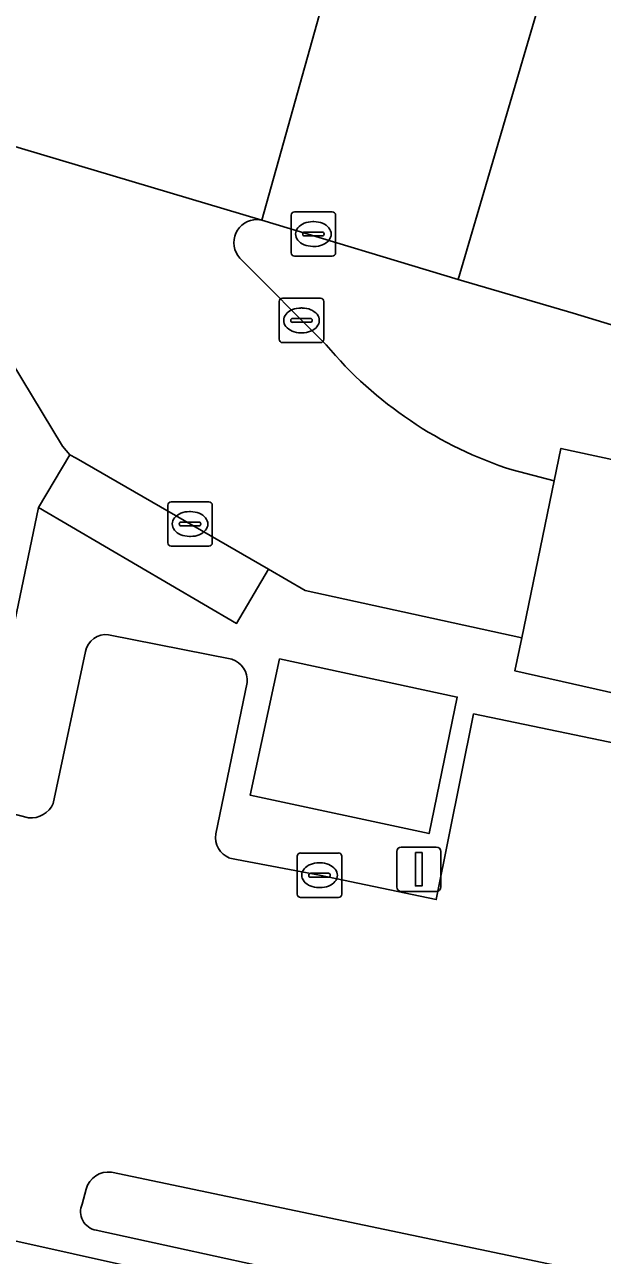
# Model space of a CAD drawing. Extents: x 160349 to 161355, y 381727 to 382854.
# Drawn here: x 161054.36 to 161067.38, y 381774.38 to 381802.11 of the extents above; entities that cross this region are included whole.
import ezdxf

# ---------------------------------------------------------------- set-up
doc = ezdxf.new("R2010")
doc.units = 0
for name, color, linetype in [('IMGEO_Groenvoorziening', 7, 'Continuous'), ('IMGEO_Kolk', 7, 'Continuous'), ('IMGEO_Lichtmast', 7, 'Continuous'), ('IMGEO_Pand', 7, 'Continuous'), ('IMGEO_Rijbaan_lokaal_open', 7, 'Continuous'), ('IMGEO_Rijbaan_regionaal_gesloten', 7, 'Continuous'), ('IMGEO_Verkeerseiland_open', 7, 'Continuous'), ('IMGEO_Voetpad_open', 7, 'Continuous')]:
    doc.layers.add(name, color=color, linetype=linetype)

msp = doc.modelspace()

# ---------------------------------------------------------------- linework, layer by layer
at = {"layer": 'IMGEO_Groenvoorziening'}
msp.add_lwpolyline([(161053.847, 381794.89), (161053.183, 381796.003), (161050.682, 381800.17), (161050.161, 381800.547), (161041.108, 381803.305), (161039.436, 381803.8), (161025.079, 381808.054), (161023.358, 381800.919), (161021.554, 381793.587), (161036.703, 381790.256), (161035.933, 381786.425), (161037.172, 381786.134), (161037.59, 381786.036), (161039.88, 381797.732), (161042.252, 381798.544), (161047.12, 381797.358), (161051.177, 381789.431), (161051.266, 381787.401), (161050.597, 381785.046), (161052.738, 381784.629), (161053.276, 381784.524), (161054.674, 381791.227), (161055.385, 381792.416), (161055.218, 381792.613)], close=True, dxfattribs=at)
at = {"layer": 'IMGEO_Kolk'}
for p, q in [((161060.367, 381796.965), (161060.367, 381797.817)), ((161060.442, 381797.891), (161061.294, 381797.891)), ((161061.368, 381797.817), (161061.368, 381796.965)), ((161060.855, 381797.671), (161060.88, 381797.671)), ((161060.626, 381797.385), (161060.626, 381797.397)), ((161061.064, 381797.348), (161060.666, 381797.348)), ((161060.669, 381797.434), (161061.067, 381797.434)), ((161061.11, 381797.397), (161061.11, 381797.385)), ((161060.878, 381797.111), (161060.853, 381797.111)), ((161061.294, 381796.891), (161060.442, 381796.891)), ((161060.174, 381795.945), (161061.026, 381795.945)), ((161060.099, 381795.019), (161060.099, 381795.871)), ((161060.587, 381795.725), (161060.612, 381795.725)), ((161061.1, 381795.871), (161061.1, 381795.019)), ((161060.358, 381795.439), (161060.358, 381795.451)), ((161060.796, 381795.402), (161060.398, 381795.402)), ((161060.401, 381795.488), (161060.799, 381795.488)), ((161060.842, 381795.451), (161060.842, 381795.439)), ((161060.61, 381795.165), (161060.585, 381795.165)), ((161061.026, 381794.945), (161060.174, 381794.945)), ((161057.589, 381790.433), (161057.589, 381791.285)), ((161057.664, 381791.359), (161058.516, 381791.359)), ((161058.59, 381791.285), (161058.59, 381790.433)), ((161057.891, 381790.902), (161058.289, 381790.902)), ((161058.077, 381791.139), (161058.102, 381791.139)), ((161057.848, 381790.853), (161057.848, 381790.865)), ((161058.286, 381790.816), (161057.888, 381790.816)), ((161058.332, 381790.865), (161058.332, 381790.853)), ((161058.516, 381790.359), (161057.664, 381790.359)), ((161058.1, 381790.579), (161058.075, 381790.579)), ((161060.58, 381783.447), (161061.432, 381783.447)), ((161060.505, 381782.521), (161060.505, 381783.373)), ((161060.993, 381783.227), (161061.018, 381783.227)), ((161061.506, 381783.373), (161061.506, 381782.521)), ((161060.764, 381782.941), (161060.764, 381782.953)), ((161061.202, 381782.904), (161060.804, 381782.904)), ((161060.807, 381782.99), (161061.205, 381782.99)), ((161061.248, 381782.953), (161061.248, 381782.941)), ((161061.016, 381782.667), (161060.991, 381782.667)), ((161061.432, 381782.447), (161060.58, 381782.447))]:
    msp.add_line(p, q, dxfattribs=at)
for points in [[(161060.367, 381796.965), (161060.367, 381797.817)], [(161060.442, 381797.891), (161061.294, 381797.891)], [(161061.368, 381797.817), (161061.368, 381796.965)], [(161061.294, 381796.891), (161060.442, 381796.891)], [(161060.174, 381795.945), (161061.026, 381795.945)], [(161060.099, 381795.019), (161060.099, 381795.871)], [(161061.1, 381795.871), (161061.1, 381795.019)], [(161061.026, 381794.945), (161060.174, 381794.945)], [(161057.589, 381790.433), (161057.589, 381791.285)], [(161057.664, 381791.359), (161058.516, 381791.359)], [(161058.59, 381791.285), (161058.59, 381790.433)], [(161058.516, 381790.359), (161057.664, 381790.359)], [(161060.58, 381783.447), (161061.432, 381783.447)], [(161060.505, 381782.521), (161060.505, 381783.373)], [(161061.506, 381783.373), (161061.506, 381782.521)], [(161061.432, 381782.447), (161060.58, 381782.447)]]:
    msp.add_lwpolyline(points, dxfattribs=at)
for centre, radius, start, end in [((161060.444, 381797.815), 0.0765, 91.552, 178.448), ((161060.444, 381797.815), 0.0765, 91.552, 178.448), ((161061.292, 381797.815), 0.0765, 1.552, 88.448), ((161061.292, 381797.815), 0.0765, 1.552, 88.448), ((161060.666, 381797.394), 0.0403, 85.8775, 175.7526), ((161060.663, 381797.384), 0.0366, 178.938, 274.7102), ((161061.067, 381797.391), 0.043, 264.8664, 352.4533), ((161061.071, 381797.396), 0.0386, 1.7309, 96.639), ((161060.444, 381796.967), 0.0765, 181.552, 268.448), ((161060.444, 381796.967), 0.0765, 181.552, 268.448), ((161061.292, 381796.967), 0.0765, 271.552, 358.448), ((161061.292, 381796.967), 0.0765, 271.552, 358.448), ((161060.176, 381795.869), 0.0765, 91.552, 178.448), ((161060.176, 381795.869), 0.0765, 91.552, 178.448), ((161061.024, 381795.869), 0.0765, 1.552, 88.448), ((161061.024, 381795.869), 0.0765, 1.552, 88.448), ((161060.398, 381795.448), 0.0403, 85.8775, 175.7526), ((161060.395, 381795.438), 0.0366, 178.938, 274.7102), ((161060.799, 381795.445), 0.043, 264.8664, 352.4533), ((161060.803, 381795.45), 0.0386, 1.7309, 96.639), ((161060.176, 381795.021), 0.0765, 181.552, 268.448), ((161060.176, 381795.021), 0.0765, 181.552, 268.448), ((161061.024, 381795.021), 0.0765, 271.552, 358.448), ((161061.024, 381795.021), 0.0765, 271.552, 358.448), ((161057.666, 381791.283), 0.0765, 91.552, 178.448), ((161057.666, 381791.283), 0.0765, 91.552, 178.448), ((161058.514, 381791.283), 0.0765, 1.552, 88.448), ((161058.514, 381791.283), 0.0765, 1.552, 88.448), ((161057.888, 381790.862), 0.0403, 85.8775, 175.7526), ((161058.293, 381790.864), 0.0386, 1.7309, 96.639), ((161057.885, 381790.852), 0.0366, 178.938, 274.7102), ((161058.289, 381790.859), 0.043, 264.8664, 352.4533), ((161057.666, 381790.435), 0.0765, 181.552, 268.448), ((161057.666, 381790.435), 0.0765, 181.552, 268.448), ((161058.514, 381790.435), 0.0765, 271.552, 358.448), ((161058.514, 381790.435), 0.0765, 271.552, 358.448), ((161060.582, 381783.371), 0.0765, 91.552, 178.448), ((161060.582, 381783.371), 0.0765, 91.552, 178.448), ((161061.43, 381783.371), 0.0765, 1.552, 88.448), ((161061.43, 381783.371), 0.0765, 1.552, 88.448), ((161060.804, 381782.95), 0.0403, 85.8775, 175.7526), ((161060.801, 381782.94), 0.0366, 178.938, 274.7102), ((161061.205, 381782.947), 0.043, 264.8664, 352.4533), ((161061.209, 381782.952), 0.0386, 1.7309, 96.639), ((161060.582, 381782.523), 0.0765, 181.552, 268.448), ((161060.582, 381782.523), 0.0765, 181.552, 268.448), ((161061.43, 381782.523), 0.0765, 271.552, 358.448), ((161061.43, 381782.523), 0.0765, 271.552, 358.448)]:
    msp.add_arc(centre, radius, start, end, dxfattribs=at)
for centre, major_axis, ratio, start_param, end_param in [((161060.854, 381797.391), (-0.387, 0.002), 0.722429, 4.712389, 7.853982), ((161060.879, 381797.391), (-0.39, 0.002), 0.717154, 1.570796, 4.712389), ((161060.586, 381795.445), (-0.387, 0.002), 0.722429, 4.712389, 7.853982), ((161060.611, 381795.445), (-0.39, 0.002), 0.717154, 1.570796, 4.712389), ((161058.076, 381790.859), (-0.387, 0.002), 0.722429, 4.712389, 7.853982), ((161058.101, 381790.859), (-0.39, 0.002), 0.717154, 1.570796, 4.712389), ((161060.992, 381782.947), (-0.387, 0.002), 0.722429, 4.712389, 7.853982), ((161061.017, 381782.947), (-0.39, 0.002), 0.717154, 1.570796, 4.712389)]:
    msp.add_ellipse(centre, major_axis=major_axis, ratio=ratio, start_param=start_param, end_param=end_param, dxfattribs=at)
at = {"layer": 'IMGEO_Lichtmast'}
for p, q in [((161062.746, 381782.682), (161062.746, 381783.482)), ((161062.746, 381783.482), (161062.746, 381782.682)), ((161062.846, 381783.582), (161063.636, 381783.582)), ((161063.636, 381783.582), (161062.846, 381783.582)), ((161063.736, 381783.482), (161063.736, 381782.682)), ((161063.736, 381782.682), (161063.736, 381783.482)), ((161063.636, 381782.582), (161062.846, 381782.582)), ((161062.846, 381782.582), (161063.636, 381782.582))]:
    msp.add_line(p, q, dxfattribs=at)
msp.add_lwpolyline([(161063.166, 381783.457), (161063.316, 381783.457), (161063.316, 381782.707), (161063.166, 381782.707), (161063.166, 381783.457)], dxfattribs=at)
for centre, start, end in [((161062.846, 381783.482), 90, 180), ((161062.846, 381783.482), 90, 180), ((161063.636, 381783.482), 0, 90), ((161063.636, 381783.482), 360, 90), ((161062.846, 381782.682), 180, 270), ((161062.846, 381782.682), 180, 270), ((161063.636, 381782.682), 270, 0), ((161063.636, 381782.682), 270, 0)]:
    msp.add_arc(centre, 0.1, start, end, dxfattribs=at)
at = {"layer": 'IMGEO_Pand'}
for points in [[(161082.135, 381784.28), (161077.716, 381785.248), (161077.809, 381785.709), (161078.513, 381789.193), (161078.661, 381789.925), (161066.442, 381792.56), (161066.291, 381791.83), (161065.559, 381788.291), (161065.405, 381787.548), (161070.069, 381786.497), (161068.617, 381779.333), (161080.603, 381776.81)], [(161064.109, 381786.961), (161060.106, 381787.818), (161059.447, 381784.748), (161063.474, 381783.885)]]:
    msp.add_lwpolyline(points, close=True, dxfattribs=at)
at = {"layer": 'IMGEO_Rijbaan_lokaal_open'}
for points in [[(161050.161, 381800.547), (161059.705, 381797.705), (161061.646, 381804.627), (161059.868, 381805.151), (161043.242, 381810.141), (161000, 381822.929), (160974.221, 381830.552), (160966.929, 381832.766), (160961.315, 381834.341), (160955.585, 381836.063), (160953.539, 381829.1), (160959.076, 381827.464), (161000, 381815.484), (161025.079, 381808.054), (161039.436, 381803.8), (161041.108, 381803.305)], [(161064.125, 381796.368), (161066.152, 381803.279), (161061.646, 381804.627), (161059.705, 381797.705)], [(161054.674, 381791.227), (161059.139, 381788.618), (161059.855, 381789.838), (161055.523, 381792.34), (161055.385, 381792.416)]]:
    msp.add_lwpolyline(points, close=True, dxfattribs=at)
for points in [[(161102.318, 381792.671), (161101.829, 381792.813), (161082.36, 381798.448), (161066.152, 381803.279), (161064.125, 381796.368), (161066.717, 381795.606), (161077.326, 381792.38), (161080.438, 381791.494), (161081.572, 381791.271), (161081.767, 381791.116), (161084.955, 381790.21), (161086.493, 381789.773), (161100.222, 381785.739), (161113.929, 381781.663), (161116.586, 381780.87), (161117.826, 381780.498), (161119.788, 381779.908), (161126.928, 381777.795)], [(161059.6, 381797.717), (161059.705, 381797.705), (161050.161, 381800.547), (161050.682, 381800.17), (161053.183, 381796.003), (161053.847, 381794.89), (161055.218, 381792.613), (161055.385, 381792.416), (161055.523, 381792.34), (161059.855, 381789.838), (161060.681, 381789.361), (161065.559, 381788.291), (161066.291, 381791.83), (161065.347, 381792.076)], [(161061.157, 381794.895), (161059.211, 381796.851)], [(161059.029, 381787.813), (161056.256, 381788.363)], [(161055.734, 381787.984), (161055.007, 381784.564)], [(161058.67, 381783.876), (161059.374, 381787.287)], [(161067.777, 381779.684), (161069.019, 381785.636), (161064.477, 381786.582), (161063.634, 381782.397), (161061.006, 381782.947), (161059.137, 381783.304), (161058.982, 381783.334)], [(161054.454, 381784.238), (161053.601, 381784.461), (161053.276, 381784.524), (161052.738, 381784.629), (161050.597, 381785.046), (161048.605, 381783.778)], [(161020.075, 381782.715), (161045.737, 381776.58), (161074.955, 381770.078), (161080.529, 381768.918), (161097.321, 381765.422), (161112.516, 381762.406), (161130.652, 381758.978)], [(161056.322, 381776.257), (161086.773, 381769.866), (161091.665, 381768.816), (161099.403, 381767.154), (161108.547, 381765.293), (161122.023, 381762.485), (161125.709, 381761.736), (161130.923, 381760.676)], [(161055.66, 381775.539), (161055.75, 381775.877)], [(161083.156, 381769.081), (161080.661, 381769.617), (161063.124, 381773.388), (161055.979, 381774.951)]]:
    msp.add_lwpolyline(points, dxfattribs=at)
for centre, radius, start, end in [((161059.595, 381797.199), 0.518, 89.4064, 222.2151), ((161068.096, 381800.686), 9.038, 219.8453, 252.29), ((161056.197, 381787.896), 0.471, 82.7463, 169.217), ((161058.878, 381787.338), 0.499, 354.1765, 72.3447), ((161054.504, 381784.786), 0.55, 264.8296, 336.2101), ((161059.164, 381783.8), 0.5, 171.239, 248.6144), ((161056.254, 381775.738), 0.523, 82.5869, 164.6082), ((161056.047, 381775.368), 0.423, 156.1844, 260.7767)]:
    msp.add_arc(centre, radius, start, end, dxfattribs=at)
at = {"layer": 'IMGEO_Rijbaan_regionaal_gesloten'}
msp.add_lwpolyline([(160966.763, 381796.568), (160937.713, 381804.683), (160937.789, 381804.885), (160933.449, 381806.136), (160932.464, 381806.365), (160928.71, 381807.401), (160927.842, 381804.369), (160934.913, 381802.319), (160955.092, 381796.584), (160981.896, 381789.212), (161026.922, 381777.888), (161049.977, 381772.492), (161074.156, 381767.125), (161079.963, 381765.932), (161080.529, 381768.918), (161074.955, 381770.078), (161045.737, 381776.58), (161020.075, 381782.715)], dxfattribs=at)
at = {"layer": 'IMGEO_Verkeerseiland_open'}
for points in [[(161130.923, 381760.676), (161125.709, 381761.736), (161122.023, 381762.485), (161108.547, 381765.293), (161099.403, 381767.154), (161091.665, 381768.816), (161086.773, 381769.866), (161056.322, 381776.257)], [(161055.75, 381775.877), (161055.66, 381775.539)], [(161055.979, 381774.951), (161063.124, 381773.388), (161080.661, 381769.617), (161083.156, 381769.081)]]:
    msp.add_lwpolyline(points, dxfattribs=at)
for centre, radius, start, end in [((161056.254, 381775.738), 0.523, 82.5869, 164.6082), ((161056.047, 381775.368), 0.423, 156.1844, 260.7767)]:
    msp.add_arc(centre, radius, start, end, dxfattribs=at)
at = {"layer": 'IMGEO_Voetpad_open'}
for points in [[(161082.98, 381789.261), (161082.122, 381790.834), (161081.767, 381791.116), (161081.572, 381791.271), (161080.438, 381791.494), (161077.326, 381792.38), (161066.717, 381795.606), (161064.125, 381796.368), (161059.705, 381797.705), (161059.6, 381797.717)], [(161059.211, 381796.851), (161061.157, 381794.895)], [(161065.347, 381792.076), (161066.291, 381791.83), (161066.442, 381792.56), (161078.661, 381789.925), (161078.513, 381789.193), (161081.563, 381788.585), (161082.303, 381788.545), (161082.651, 381788.617)], [(161083.933, 381778.613), (161085.02, 381783.964), (161085.07, 381784.21), (161077.809, 381785.709), (161077.716, 381785.248), (161082.135, 381784.28), (161083.582, 381783.963), (161081.975, 381776.521), (161080.603, 381776.81), (161068.617, 381779.333), (161070.069, 381786.497), (161065.405, 381787.548), (161065.559, 381788.291), (161060.681, 381789.361), (161059.855, 381789.838), (161059.139, 381788.618), (161054.674, 381791.227), (161053.276, 381784.524), (161053.601, 381784.461), (161054.454, 381784.238)], [(161056.256, 381788.363), (161059.029, 381787.813)], [(161055.007, 381784.564), (161055.734, 381787.984)], [(161059.374, 381787.287), (161058.67, 381783.876)], [(161058.982, 381783.334), (161059.137, 381783.304), (161061.006, 381782.947), (161063.634, 381782.397), (161064.477, 381786.582), (161069.019, 381785.636), (161067.777, 381779.684)]]:
    msp.add_lwpolyline(points, dxfattribs=at)
msp.add_lwpolyline([(161063.474, 381783.885), (161059.447, 381784.748), (161060.106, 381787.818), (161064.109, 381786.961)], close=True, dxfattribs=at)
for centre, radius, start, end in [((161059.595, 381797.199), 0.518, 89.4064, 222.2151), ((161068.096, 381800.686), 9.038, 219.8453, 252.29), ((161056.197, 381787.896), 0.471, 82.7463, 169.217), ((161058.878, 381787.338), 0.499, 354.1765, 72.3447), ((161054.504, 381784.786), 0.55, 264.8296, 336.2101), ((161059.164, 381783.8), 0.5, 171.239, 248.6144)]:
    msp.add_arc(centre, radius, start, end, dxfattribs=at)

doc.saveas('drawing.dxf')
